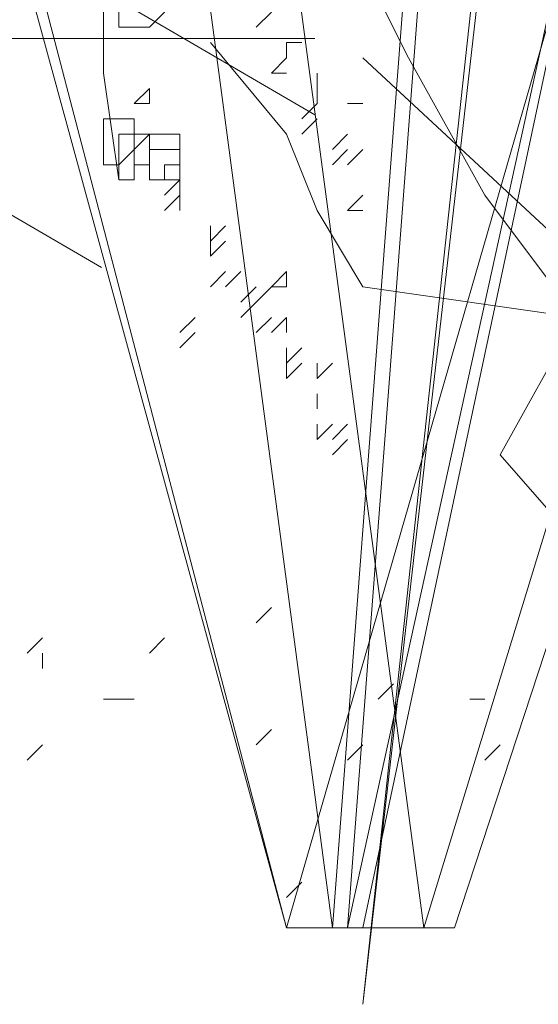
# Model space of a CAD drawing. Header units: millimetres. Extents: x 16698 to 93787, y -21104 to 39413.
# Tile 264 of 316: x 62910.49 to 62916.11, y 19702.77 to 19713.44. Entities that reach past the tile are written whole.
import ezdxf

# ---------------------------------------------------------------- set-up
doc = ezdxf.new("R2010")
doc.units = ezdxf.units.MM
doc.layers.add('_MODUS - zielen', color=66, linetype='Continuous', lineweight=9)

msp = doc.modelspace()

# ---------------------------------------------------------------- linework, layer by layer
at = {"layer": '_MODUS - zielen', "transparency": 33554687}
for points in [[(62911.06705, 19732.05901), (62914.87271, 19703.59929), (62914.87271, 19703.59929)], [(62911.06705, 19732.05901), (62914.87271, 19703.59929), (62914.87271, 19703.59929)], [(62917.35466, 19731.72808), (62914.21086, 19702.77197), (62914.21086, 19702.77197)], [(62917.52013, 19731.72808), (62914.21086, 19702.77197), (62914.21086, 19702.77197)], [(62915.70003, 19727.42603), (62913.87993, 19703.59929), (62913.87993, 19703.59929)], [(62915.86549, 19727.42603), (62914.04539, 19703.59929), (62914.04539, 19703.59929)], [(62910.73612, 19727.26056), (62913.87993, 19703.59929), (62913.87993, 19703.59929)], [(62910.73612, 19727.26056), (62913.87993, 19703.59929), (62913.87993, 19703.59929)], [(62919.17476, 19726.92964), (62914.04539, 19703.59929), (62914.04539, 19703.59929)], [(62919.17476, 19726.92964), (62914.21086, 19703.59929), (62914.21086, 19703.59929)], [(62922.48403, 19725.77139), (62915.20364, 19703.59929), (62915.20364, 19703.59929)], [(62922.48403, 19725.77139), (62915.20364, 19703.59929), (62915.20364, 19703.59929)], [(62909.57788, 19717.49822), (62913.38354, 19703.59929), (62909.74334, 19717.49822)], [(62920.66393, 19703.43383), (62919.83661, 19705.58485), (62919.34022, 19706.57763), (62918.01652, 19707.90134), (62917.52013, 19708.72866), (62916.52734, 19710.21783), (62915.53456, 19711.54154), (62914.70725, 19713.03071), (62914.04539, 19714.35441), (62913.38354, 19715.18173), (62912.55622, 19715.51266), (62911.7289, 19715.51266), (62910.90159, 19715.51266)], [(62911.39798, 19714.18895), (62911.39798, 19712.86524), (62911.56344, 19711.707)], [(62904.92072, 19712.08138), (62906.40989, 19713.57055), (62909.38823, 19713.90147), (62910.54647, 19713.90147), (62911.70472, 19713.57055), (62913.69028, 19712.4123)], [(62913.05261, 19713.36163), (62913.21808, 19713.5271), (62913.21808, 19713.5271)], [(62913.05261, 19713.36163), (62913.21808, 19713.5271), (62913.21808, 19713.5271)], [(62907.56813, 19713.23962), (62909.22277, 19713.23962), (62910.71194, 19713.23962), (62913.69028, 19713.23962)], [(62920.66393, 19703.59929), (62918.01652, 19706.41217), (62916.85827, 19707.40495), (62915.70003, 19708.72866), (62916.52734, 19710.21783), (62914.21086, 19710.54876), (62913.71447, 19711.37607), (62913.38354, 19712.20339), (62912.55622, 19713.19617)], [(62913.38354, 19713.03071), (62913.38354, 19713.19617), (62913.38354, 19713.19617)], [(62913.38354, 19713.03071), (62913.38354, 19713.19617), (62913.38354, 19713.19617)], [(62913.38354, 19713.19617), (62913.549, 19713.19617), (62913.549, 19713.19617)], [(62913.21808, 19712.86524), (62913.38354, 19713.03071), (62913.38354, 19713.03071)], [(62913.21808, 19712.86524), (62913.38354, 19713.03071), (62913.38354, 19713.03071)], [(62920.49847, 19704.42661), (62916.52734, 19710.87968), (62914.21086, 19713.03071)], [(62913.21808, 19712.86524), (62913.38354, 19712.86524), (62913.38354, 19712.86524)], [(62913.21808, 19712.86524), (62913.38354, 19712.86524), (62913.38354, 19712.86524)], [(62913.21808, 19712.86524), (62913.38354, 19712.86524), (62913.38354, 19712.86524)], [(62913.21808, 19712.86524), (62913.38354, 19712.86524), (62913.38354, 19712.86524)], [(62913.71447, 19712.69978), (62913.71447, 19712.86524), (62913.71447, 19712.86524)], [(62913.71447, 19712.69978), (62913.71447, 19712.86524), (62913.71447, 19712.86524)], [(62911.7289, 19712.53432), (62911.89437, 19712.69978), (62911.89437, 19712.69978)], [(62911.7289, 19712.53432), (62911.89437, 19712.69978), (62911.89437, 19712.69978)], [(62911.7289, 19712.53432), (62911.89437, 19712.69978), (62911.89437, 19712.69978)], [(62911.89437, 19712.53432), (62911.89437, 19712.69978), (62911.89437, 19712.69978)], [(62913.71447, 19712.53432), (62913.71447, 19712.69978), (62913.71447, 19712.69978)], [(62911.7289, 19712.53432), (62911.89437, 19712.53432), (62911.89437, 19712.53432)], [(62913.549, 19712.36885), (62913.71447, 19712.53432), (62913.71447, 19712.53432)], [(62913.549, 19712.36885), (62913.71447, 19712.53432), (62913.71447, 19712.53432)], [(62913.549, 19712.36885), (62913.71447, 19712.53432), (62913.71447, 19712.53432)], [(62914.04539, 19712.53432), (62914.21086, 19712.53432), (62914.21086, 19712.53432)], [(62913.549, 19712.20339), (62913.71447, 19712.36885), (62913.71447, 19712.36885)], [(62907.07174, 19712.08138), (62908.39545, 19712.24684), (62909.38823, 19711.91591), (62911.37379, 19710.75767)], [(62913.87993, 19712.03793), (62914.04539, 19712.20339), (62914.04539, 19712.20339)], [(62913.87993, 19711.87246), (62914.04539, 19712.03793), (62914.04539, 19712.03793)], [(62913.87993, 19711.87246), (62914.04539, 19712.03793), (62914.04539, 19712.03793)], [(62913.87993, 19711.87246), (62914.04539, 19712.03793), (62914.04539, 19712.03793)], [(62913.87993, 19711.87246), (62914.04539, 19712.03793), (62914.04539, 19712.03793)], [(62914.04539, 19711.87246), (62914.21086, 19712.03793), (62914.21086, 19712.03793)], [(62912.05983, 19711.54154), (62912.22529, 19711.707), (62912.22529, 19711.707)], [(62912.05983, 19711.54154), (62912.22529, 19711.707), (62912.22529, 19711.707)], [(62912.05983, 19711.54154), (62912.22529, 19711.707), (62912.22529, 19711.707)], [(62912.05983, 19711.54154), (62912.22529, 19711.707), (62912.22529, 19711.707)], [(62912.22529, 19711.54154), (62912.22529, 19711.707), (62912.22529, 19711.707)], [(62912.05983, 19711.37607), (62912.22529, 19711.54154), (62912.22529, 19711.54154)], [(62912.05983, 19711.37607), (62912.22529, 19711.54154), (62912.22529, 19711.54154)], [(62912.05983, 19711.37607), (62912.22529, 19711.54154), (62912.22529, 19711.54154)], [(62912.05983, 19711.37607), (62912.22529, 19711.54154), (62912.22529, 19711.54154)], [(62912.22529, 19711.37607), (62912.22529, 19711.54154), (62912.22529, 19711.54154)], [(62914.04539, 19711.37607), (62914.21086, 19711.54154), (62914.21086, 19711.54154)], [(62914.04539, 19711.37607), (62914.21086, 19711.37607), (62914.21086, 19711.37607)], [(62914.04539, 19711.37607), (62914.21086, 19711.37607), (62914.21086, 19711.37607)], [(62912.55622, 19711.04515), (62912.72168, 19711.21061), (62912.72168, 19711.21061)], [(62912.55622, 19711.04515), (62912.72168, 19711.21061), (62912.72168, 19711.21061)], [(62912.55622, 19711.04515), (62912.72168, 19711.21061), (62912.72168, 19711.21061)], [(62912.55622, 19711.04515), (62912.72168, 19711.21061), (62912.72168, 19711.21061)], [(62912.55622, 19711.04515), (62912.55622, 19711.21061), (62912.55622, 19711.21061)], [(62912.55622, 19711.04515), (62912.72168, 19711.21061), (62912.72168, 19711.21061)], [(62912.55622, 19710.87968), (62912.72168, 19711.04515), (62912.72168, 19711.04515)], [(62912.55622, 19710.87968), (62912.72168, 19711.04515), (62912.72168, 19711.04515)], [(62912.55622, 19710.87968), (62912.72168, 19711.04515), (62912.72168, 19711.04515)], [(62912.55622, 19710.87968), (62912.72168, 19711.04515), (62912.72168, 19711.04515)], [(62912.55622, 19710.87968), (62912.72168, 19711.04515), (62912.72168, 19711.04515)], [(62912.55622, 19710.87968), (62912.72168, 19711.04515), (62912.72168, 19711.04515)], [(62912.55622, 19710.87968), (62912.72168, 19711.04515), (62912.72168, 19711.04515)], [(62912.55622, 19710.87968), (62912.55622, 19711.04515), (62912.55622, 19711.04515)], [(62912.55622, 19710.54876), (62912.72168, 19710.71422), (62912.72168, 19710.71422)], [(62912.55622, 19710.54876), (62912.72168, 19710.71422), (62912.72168, 19710.71422)], [(62912.55622, 19710.54876), (62912.72168, 19710.71422), (62912.72168, 19710.71422)], [(62912.72168, 19710.54876), (62912.88715, 19710.71422), (62912.88715, 19710.71422)], [(62913.21808, 19710.54876), (62913.38354, 19710.71422), (62913.38354, 19710.71422)], [(62913.21808, 19710.54876), (62913.38354, 19710.71422), (62913.38354, 19710.71422)], [(62913.38354, 19710.54876), (62913.38354, 19710.71422), (62913.38354, 19710.71422)], [(62912.88715, 19710.38329), (62913.05261, 19710.54876), (62913.05261, 19710.54876)], [(62912.88715, 19710.38329), (62913.05261, 19710.54876), (62913.05261, 19710.54876)], [(62913.05261, 19710.38329), (62913.21808, 19710.54876), (62913.21808, 19710.54876)], [(62913.21808, 19710.54876), (62913.38354, 19710.54876), (62913.38354, 19710.54876)], [(62912.88715, 19710.21783), (62913.05261, 19710.38329), (62913.05261, 19710.38329)], [(62912.22529, 19710.05237), (62912.39076, 19710.21783), (62912.39076, 19710.21783)], [(62913.05261, 19710.05237), (62913.21808, 19710.21783), (62913.21808, 19710.21783)], [(62913.05261, 19710.05237), (62913.21808, 19710.21783), (62913.21808, 19710.21783)], [(62913.21808, 19710.05237), (62913.38354, 19710.21783), (62913.38354, 19710.21783)], [(62913.21808, 19710.05237), (62913.38354, 19710.21783), (62913.38354, 19710.21783)], [(62913.21808, 19710.05237), (62913.38354, 19710.21783), (62913.38354, 19710.21783)], [(62913.21808, 19710.05237), (62913.38354, 19710.21783), (62913.38354, 19710.21783)], [(62913.38354, 19710.05237), (62913.38354, 19710.21783), (62913.38354, 19710.21783)], [(62912.22529, 19709.8869), (62912.39076, 19710.05237), (62912.39076, 19710.05237)], [(62912.22529, 19709.8869), (62912.39076, 19710.05237), (62912.39076, 19710.05237)], [(62913.38354, 19709.72144), (62913.38354, 19709.8869), (62913.38354, 19709.8869)], [(62913.38354, 19709.72144), (62913.549, 19709.8869), (62913.549, 19709.8869)], [(62913.38354, 19709.55597), (62913.549, 19709.72144), (62913.549, 19709.72144)], [(62913.38354, 19709.55597), (62913.38354, 19709.72144), (62913.38354, 19709.72144)], [(62913.71447, 19709.55597), (62913.71447, 19709.72144), (62913.71447, 19709.72144)], [(62913.71447, 19709.55597), (62913.87993, 19709.72144), (62913.87993, 19709.72144)], [(62913.71447, 19709.55597), (62913.71447, 19709.72144), (62913.71447, 19709.72144)], [(62913.71447, 19709.55597), (62913.71447, 19709.72144), (62913.71447, 19709.72144)], [(62913.71447, 19709.55597), (62913.87993, 19709.72144), (62913.87993, 19709.72144)], [(62913.71447, 19709.55597), (62913.71447, 19709.72144), (62913.71447, 19709.72144)], [(62913.71447, 19709.22505), (62913.71447, 19709.39051), (62913.71447, 19709.39051)], [(62913.71447, 19709.22505), (62913.71447, 19709.39051), (62913.71447, 19709.39051)], [(62913.71447, 19708.89412), (62913.71447, 19709.05958), (62913.71447, 19709.05958)], [(62913.71447, 19708.89412), (62913.87993, 19709.05958), (62913.87993, 19709.05958)], [(62913.71447, 19708.89412), (62913.71447, 19709.05958), (62913.71447, 19709.05958)], [(62913.87993, 19708.89412), (62914.04539, 19709.05958), (62914.04539, 19709.05958)], [(62913.87993, 19708.89412), (62914.04539, 19709.05958), (62914.04539, 19709.05958)], [(62913.87993, 19708.72866), (62914.04539, 19708.89412), (62914.04539, 19708.89412)], [(62913.87993, 19708.72866), (62914.04539, 19708.89412), (62914.04539, 19708.89412)], [(62913.05261, 19706.90856), (62913.21808, 19707.07402), (62913.21808, 19707.07402)], [(62910.57066, 19706.57763), (62910.73612, 19706.7431), (62910.73612, 19706.7431)], [(62911.89437, 19706.57763), (62912.05983, 19706.7431), (62912.05983, 19706.7431)], [(62910.73612, 19706.41217), (62910.73612, 19706.57763), (62910.73612, 19706.57763)], [(62914.37632, 19706.08124), (62914.54178, 19706.24671), (62914.54178, 19706.24671)], [(62911.39798, 19706.08124), (62911.56344, 19706.08124), (62911.56344, 19706.08124)], [(62911.56344, 19706.08124), (62911.7289, 19706.08124), (62911.7289, 19706.08124)], [(62915.3691, 19706.08124), (62915.53456, 19706.08124), (62915.53456, 19706.08124)], [(62913.05261, 19705.58485), (62913.21808, 19705.75032), (62913.21808, 19705.75032)], [(62910.57066, 19705.41939), (62910.73612, 19705.58485), (62910.73612, 19705.58485)], [(62914.04539, 19705.41939), (62914.21086, 19705.58485), (62914.21086, 19705.58485)], [(62915.53456, 19705.41939), (62915.70003, 19705.58485), (62915.70003, 19705.58485)], [(62913.38354, 19703.93022), (62913.549, 19704.09568), (62913.549, 19704.09568)], [(62913.38354, 19703.59929), (62915.20364, 19703.59929), (62915.20364, 19703.59929)]]:
    msp.add_lwpolyline(points, dxfattribs=at)
for points in [[(62914.87271, 19703.59929), (62920.49847, 19721.96573)], [(62913.38354, 19703.59929), (62917.35466, 19717.33276)], [(62911.89437, 19713.69256), (62912.05983, 19713.69256), (62912.05983, 19713.69256), (62912.05983, 19713.5271), (62911.89437, 19713.36163), (62911.89437, 19713.36163), (62911.7289, 19713.36163), (62911.56344, 19713.36163), (62911.56344, 19713.5271), (62911.56344, 19713.69256), (62911.7289, 19713.69256)], [(62911.7289, 19712.36885), (62911.7289, 19712.20339), (62911.7289, 19712.20339), (62911.7289, 19712.03793), (62911.56344, 19711.87246), (62911.56344, 19711.87246), (62911.39798, 19711.87246), (62911.39798, 19712.03793), (62911.39798, 19712.20339), (62911.39798, 19712.20339), (62911.39798, 19712.36885), (62911.56344, 19712.36885), (62911.56344, 19712.36885)], [(62911.89437, 19712.20339), (62911.89437, 19712.20339), (62911.89437, 19712.20339), (62911.89437, 19712.03793), (62911.89437, 19711.87246), (62911.89437, 19711.87246), (62911.89437, 19711.87246), (62911.7289, 19711.87246), (62911.7289, 19711.707), (62911.56344, 19711.707), (62911.56344, 19711.87246), (62911.56344, 19711.87246), (62911.56344, 19711.87246), (62911.56344, 19712.03793), (62911.56344, 19712.20339), (62911.56344, 19712.20339), (62911.7289, 19712.20339)], [(62912.05983, 19712.20339), (62912.05983, 19712.20339), (62912.22529, 19712.20339), (62912.22529, 19712.03793), (62912.22529, 19711.87246), (62912.05983, 19711.87246), (62912.05983, 19711.707), (62911.89437, 19711.707), (62911.89437, 19711.707), (62911.89437, 19711.87246), (62911.7289, 19711.87246), (62911.7289, 19711.87246), (62911.7289, 19712.03793), (62911.89437, 19712.20339), (62911.89437, 19712.20339)], [(62912.22529, 19712.03793), (62912.22529, 19712.03793), (62912.22529, 19711.87246), (62912.22529, 19711.87246), (62912.22529, 19711.707), (62912.22529, 19711.707), (62912.05983, 19711.707), (62911.89437, 19711.707), (62911.89437, 19711.707), (62911.89437, 19711.707), (62911.89437, 19711.87246), (62911.89437, 19711.87246), (62911.89437, 19712.03793), (62912.05983, 19712.03793)]]:
    msp.add_lwpolyline(points, close=True, dxfattribs=at)

doc.saveas('drawing.dxf')
